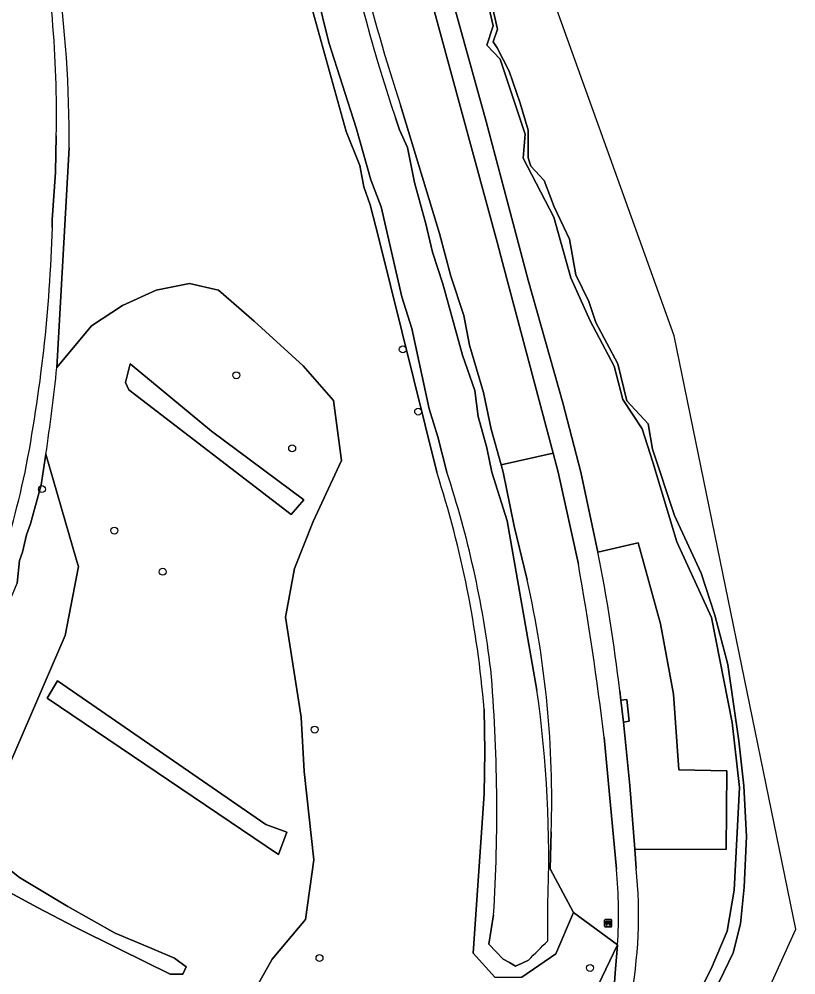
# Model space of a CAD drawing. Extents: x 159817 to 160765, y 380688 to 381638.
# Drawn here: x 160620 to 160729.3, y 381179.2 to 381313.8 of the extents above; entities that cross this region are included whole.
import ezdxf

# ---------------------------------------------------------------- set-up
doc = ezdxf.new("R2010")
doc.units = 0
for name, color, linetype in [('IMGEO_Bank', 7, 'Continuous'), ('IMGEO_Boom', 7, 'Continuous'), ('IMGEO_Gemengd_bos', 7, 'Continuous'), ('IMGEO_Grasland_overig', 7, 'Continuous'), ('IMGEO_Groenvoorziening', 7, 'Continuous'), ('IMGEO_Loofbos', 7, 'Continuous'), ('IMGEO_Oever', 7, 'Continuous'), ('IMGEO_Voetpad_gesloten', 7, 'Continuous'), ('IMGEO_Voetpad_open', 7, 'Continuous'), ('IMGEO_Waterloop', 7, 'Continuous')]:
    doc.layers.add(name, color=color, linetype=linetype)

msp = doc.modelspace()

# ---------------------------------------------------------------- linework, layer by layer
at = {"layer": 'IMGEO_Bank'}
for p, q in [((160702.42, 381186.05), (160702.42, 381186.89)), ((160702.42, 381186.89), (160702.42, 381186.05)), ((160702.49, 381186.97), (160703.33, 381186.97)), ((160703.33, 381186.97), (160702.49, 381186.97)), ((160702.72, 381186.48), (160702.72, 381186.58)), ((160703.06, 381186.59), (160702.77, 381186.59)), ((160702.77, 381186.58), (160702.77, 381186.48)), ((160702.77, 381186.47), (160703.06, 381186.47)), ((160703.06, 381186.48), (160703.06, 381186.58)), ((160703.11, 381186.58), (160703.11, 381186.48)), ((160703.41, 381186.9), (160703.41, 381186.06)), ((160703.41, 381186.06), (160703.41, 381186.9)), ((160703.34, 381185.97), (160702.5, 381185.97)), ((160702.5, 381185.97), (160703.34, 381185.97)), ((160703.11, 381186.37), (160702.72, 381186.37))]:
    msp.add_line(p, q, dxfattribs=at)
for points in [[(160702.66, 381186.37), (160702.52, 381186.37), (160702.63, 381186.47), (160702.72, 381186.47)], [(160702.72, 381186.59), (160702.63, 381186.59), (160702.63, 381186.75), (160703.2, 381186.75), (160703.2, 381186.59), (160703.11, 381186.59)], [(160703.11, 381186.47), (160703.2, 381186.47), (160703.31, 381186.37), (160703.17, 381186.37)], [(160702.71, 381186.36), (160702.71, 381186.15), (160702.67, 381186.15), (160702.67, 381186.36)], [(160703.16, 381186.36), (160703.16, 381186.15), (160703.12, 381186.15), (160703.12, 381186.36)]]:
    msp.add_lwpolyline(points, dxfattribs=at)
for centre, radius, start, end in [((160702.49, 381186.89), 0.0779, 92.4484, 184.2845), ((160702.49, 381186.89), 0.0779, 92.4484, 184.2845), ((160702.72, 381186.58), 0.00671, 2.8957, 87.1043), ((160702.72, 381186.48), 0.00671, 272.8957, 357.1043), ((160702.77, 381186.58), 0.00671, 92.8957, 177.1043), ((160702.77, 381186.48), 0.00671, 182.8957, 267.1043), ((160703.06, 381186.58), 0.00671, 2.8957, 87.1043), ((160703.06, 381186.48), 0.00671, 272.8957, 357.1043), ((160703.11, 381186.58), 0.00671, 92.8957, 177.1043), ((160703.11, 381186.48), 0.00671, 182.8957, 267.1043), ((160703.34, 381186.89), 0.0779, 2.4484, 94.2845), ((160703.34, 381186.89), 0.0779, 2.4484, 94.2845), ((160702.49, 381186.05), 0.0779, 182.4484, 274.2845), ((160702.49, 381186.05), 0.0779, 182.4484, 274.2845), ((160702.66, 381186.36), 0.00671, 2.8957, 87.1043), ((160702.72, 381186.36), 0.00671, 92.8957, 177.1043), ((160703.11, 381186.36), 0.00671, 2.8957, 87.1043), ((160703.17, 381186.36), 0.00671, 92.8957, 177.1043), ((160703.34, 381186.05), 0.0779, 272.4484, 4.2845), ((160703.34, 381186.05), 0.0779, 272.4484, 4.2845)]:
    msp.add_arc(centre, radius, start, end, dxfattribs=at)
at = {"layer": 'IMGEO_Boom'}
for centre in [(160674, 381267.31), (160650.56, 381263.66), (160676.16, 381258.55), (160658.42, 381253.38), (160623.18, 381247.62), (160633.39, 381241.78), (160640.19, 381235.98), (160661.59, 381213.75), (160662.27, 381181.55), (160700.37, 381180.17)]:
    msp.add_circle(centre, 0.489, dxfattribs=at)
at = {"layer": 'IMGEO_Gemengd_bos'}
msp.add_lwpolyline([(160704.55, 381219.22), (160704.71, 381217.87), (160705.55, 381217.98), (160705.89, 381214.93), (160705.07, 381214.81), (160705.98, 381205.86), (160706.68, 381196.89), (160719.51, 381196.83), (160719.64, 381207.93), (160712.87, 381208.06), (160712.1, 381218.72), (160710.28, 381228.66), (160707.16, 381240.05), (160701.48, 381238.76)], dxfattribs=at)
msp.add_arc((160434.96, 381186.92), 271.52, 6.8318, 11.0059, dxfattribs=at)
at = {"layer": 'IMGEO_Grasland_overig'}
for points in [[(160673.68, 381301.7), (160679.16, 381283.61), (160680.77, 381277.63), (160682.61, 381272.1), (160683.38, 381267.88), (160685.38, 381261.21), (160686.45, 381256.07), (160687.83, 381251.03), (160695.16, 381252.7), (160688.05, 381279.54), (160687.27, 381282.42), (160675.82, 381324.56), (160668.2, 381320.92)], [(160661.38, 381243.06), (160665.37, 381251.63), (160664.22, 381260.1), (160659.98, 381264.99), (160653.07, 381271.27), (160648.05, 381275.67), (160643.97, 381276.61), (160639.26, 381275.67), (160634.55, 381273.47), (160630.15, 381270.64), (160625.3, 381264.76)], [(160623.75, 381252.53), (160628.07, 381237.61), (160628.33, 381236.72), (160626.45, 381227), (160618.62, 381208.83)], [(160653.66, 381177.99), (160655.61, 381181.39), (160660.28, 381186.99), (160661.47, 381195.39), (160660.11, 381207.86), (160659.69, 381215.49), (160657.48, 381229.57), (160658.75, 381236.45), (160661.38, 381243.06)], [(160614.37, 381197.38), (160620.02, 381192.92), (160626.85, 381188.81), (160633.51, 381185.08), (160638.65, 381182.91), (160641.83, 381181.56), (160643.48, 381180.33), (160643.02, 381179.31), (160641.23, 381179.27), (160634.11, 381182.83), (160627.79, 381185.97), (160622.57, 381188.68), (160618.67, 381190.8)], [(160703.66, 381176.06), (160703.9, 381179.45), (160704.25, 381183.42), (160701.51, 381177.74)]]:
    msp.add_lwpolyline(points, dxfattribs=at)
for points in [[(160635.43, 381261.61), (160634.94, 381262.62), (160635.61, 381265.27), (160647.07, 381255.77), (160660.05, 381246.12), (160658.26, 381244.05)], [(160623.92, 381218.16), (160625.36, 381220.61), (160654.72, 381200.36), (160657.65, 381199.31), (160656.5, 381196.15)]]:
    msp.add_lwpolyline(points, close=True, dxfattribs=at)
for centre, radius, start, end in [((160902.89, 381377.45), 241.4, 193.5441, 198.2884), ((160320.66, 381297.23), 306.36, 351.6103, 353.916)]:
    msp.add_arc(centre, radius, start, end, dxfattribs=at)
at = {"layer": 'IMGEO_Groenvoorziening'}
for points in [[(160680.2, 381250), (160678.93, 381254.99), (160677.7, 381258.91), (160675.25, 381270.26), (160673.87, 381274.71), (160670.95, 381287.37), (160669.49, 381291.21), (160667.44, 381298.51), (160663.6, 381310.52), (160660.1, 381324.67), (160658.56, 381335.45), (160655.06, 381351.13), (160654.22, 381362.06), (160654.08, 381377.6), (160654.16, 381394.07)], [(160670.64, 381282.92), (160669.42, 381287.68), (160668.5, 381290.21), (160667.96, 381293.21), (160666.02, 381298), (160659.68, 381320.89), (160657.02, 381336.01), (160654.22, 381349.31), (160653.38, 381358.14), (160653.32, 381393.19)], [(160653.32, 381393.19), (160653.38, 381358.14), (160654.22, 381349.31), (160657.02, 381336.01), (160659.68, 381320.89), (160666.02, 381298), (160667.96, 381293.21), (160668.5, 381290.21), (160669.42, 381287.68), (160670.64, 381282.92), (160678.78, 381250)], [(160674.67, 381339.44), (160685.73, 381299.43), (160691.67, 381277.08), (160696.52, 381259.77), (160699.05, 381250), (160701.48, 381238.76), (160707.16, 381240.05), (160710.28, 381228.66), (160712.1, 381218.72), (160712.87, 381208.06), (160719.64, 381207.93), (160719.51, 381196.83), (160706.68, 381196.89), (160706.85, 381194.16)], [(160714.75, 381174.8), (160717.42, 381180.05), (160719.67, 381185.36), (160720.66, 381191.11), (160721.42, 381205.6), (160720.4, 381214.72), (160717.47, 381229.55), (160712.57, 381240.2), (160709.21, 381251.44), (160707.7, 381256.13), (160704.99, 381260.24), (160703.78, 381264.92), (160700.4, 381271.35), (160697.68, 381277.4), (160695.29, 381285.93), (160690.94, 381294.26), (160691.24, 381297.62), (160687.71, 381308.17), (160685.85, 381310.16), (160686.72, 381312.89), (160684.84, 381321.11)], [(160691.51, 381234.84), (160689.68, 381242.39), (160688.11, 381250), (160687.83, 381251.03), (160686.45, 381256.07), (160685.38, 381261.21), (160683.38, 381267.88), (160682.61, 381272.1), (160680.77, 381277.63), (160679.16, 381283.61), (160673.68, 381301.7)], [(160672.96, 381299.93), (160673.54, 381298.22), (160674.64, 381295.74), (160675.63, 381290.83), (160677.24, 381284.99), (160678.17, 381281.01), (160679.62, 381276.55), (160682.39, 381266.5), (160684.15, 381261.52), (160684.61, 381257.83), (160685.84, 381253.46), (160686.53, 381250), (160688.68, 381243.17), (160692.89, 381219.31)], [(160625.21, 381297.38), (160625.1, 381292.26), (160624.61, 381285.55), (160624.65, 381284.48)], [(160627.01, 381295.68), (160625.3, 381264.76), (160630.15, 381270.64), (160634.55, 381273.47), (160639.26, 381275.67), (160643.97, 381276.61), (160648.05, 381275.67), (160653.07, 381271.27), (160659.98, 381264.99), (160664.22, 381260.1), (160665.37, 381251.63), (160661.38, 381243.06), (160658.75, 381236.45), (160657.48, 381229.57), (160659.69, 381215.49), (160660.11, 381207.86), (160661.47, 381195.39), (160660.28, 381186.99), (160655.61, 381181.39), (160653.66, 381177.99)], [(160625.3, 381264.76), (160627.01, 381295.68)], [(160678.78, 381250), (160670.64, 381282.92)], [(160611.08, 381219.52), (160600.79, 381196.56), (160604.53, 381196.28), (160615.15, 381220.31), (160618.35, 381231.09), (160619.72, 381234.39), (160620.02, 381237.56), (160620.46, 381238.73), (160621, 381241.17), (160621.56, 381242.73), (160623.06, 381248.23), (160623.75, 381252.53)], [(160686.98, 381178.85), (160683.93, 381182.27), (160685.46, 381204.67), (160685.55, 381210.66), (160685.44, 381216.63)], [(160685.44, 381216.63), (160685.55, 381210.66), (160685.46, 381204.67), (160683.93, 381182.27), (160686.98, 381178.85), (160690.77, 381178.85), (160695.53, 381182.15), (160698.05, 381187.98), (160694.75, 381194.13), (160694.91, 381199.34)], [(160701.51, 381177.74), (160704.25, 381183.42), (160698.05, 381187.98), (160695.53, 381182.15), (160690.77, 381178.85)], [(160691.69, 381181.27), (160690.79, 381180.85), (160689.88, 381180.43), (160689.01, 381180.92), (160688.13, 381181.41), (160686.11, 381183.51), (160686.78, 381187.64)]]:
    msp.add_lwpolyline(points, dxfattribs=at)
for centre, radius, start, end in [((160905.84, 381377.89), 245.59, 183.3033, 198.5073), ((160467.9, 381300.41), 157.33, 358.8948, 10.9246), ((160458.32, 381296.95), 168.7, 359.5658, 8.236), ((160458.32, 381296.95), 168.7, 359.5658, 8.236), ((160902.89, 381377.45), 241.4, 193.5441, 198.2884), ((160412.46, 381290.63), 212.28, 348.9664, 358.3401), ((160320.66, 381297.23), 306.36, 351.6103, 353.916), ((160449.34, 381287.98), 175.64, 337.0577, 347.5107), ((160539.4, 381204.84), 146.51, 4.6164, 17.9526), ((160539.4, 381204.84), 146.51, 4.6164, 17.9526), ((160545.1, 381205.32), 142.29, 6.8263, 18.299), ((160553.53, 381203.73), 141.44, 358.2227, 12.7084), ((160451.48, 381202.24), 235.76, 356.4495, 4.8654), ((160527.03, 381195.77), 167.52, 357.716, 8.0777), ((160643.52, 381187.57), 63.68, 348.9567, 5.9419), ((160462.37, 381186.54), 232.06, 359.3706, 0.6294), ((160445.95, 381429.65), 349.4, 314.6948, 315.3262)]:
    msp.add_arc(centre, radius, start, end, dxfattribs=at)
at = {"layer": 'IMGEO_Loofbos'}
for points in [[(160660.05, 381246.12), (160647.07, 381255.77), (160635.61, 381265.27), (160634.94, 381262.62), (160635.43, 381261.61), (160658.26, 381244.05)], [(160657.65, 381199.31), (160654.72, 381200.36), (160625.36, 381220.61), (160623.92, 381218.16), (160656.5, 381196.15)]]:
    msp.add_lwpolyline(points, close=True, dxfattribs=at)
for points in [[(160618.62, 381208.83), (160626.45, 381227), (160628.33, 381236.72), (160628.07, 381237.61), (160623.75, 381252.53), (160623.06, 381248.23), (160621.56, 381242.73), (160621, 381241.17), (160620.46, 381238.73), (160620.02, 381237.56), (160619.72, 381234.39)], [(160698.73, 381237.04), (160695.88, 381250), (160695.16, 381252.7), (160687.83, 381251.03), (160688.11, 381250), (160689.68, 381242.39), (160691.51, 381234.84)], [(160704.08, 381194.06), (160702.36, 381212.64)], [(160694.91, 381199.34), (160694.75, 381194.13), (160698.05, 381187.98), (160704.25, 381183.42)], [(160618.67, 381190.8), (160622.57, 381188.68), (160627.79, 381185.97), (160634.11, 381182.83), (160641.23, 381179.27), (160643.02, 381179.31), (160643.48, 381180.33), (160641.83, 381181.56), (160638.65, 381182.91), (160633.51, 381185.08), (160626.85, 381188.81), (160620.02, 381192.92), (160614.37, 381197.38)]]:
    msp.add_lwpolyline(points, dxfattribs=at)
for centre, radius, start, end in [((160218.93, 381153.05), 487.1, 7.0269, 9.929), ((160553.53, 381203.73), 141.44, 358.2227, 12.7084), ((160634.36, 381187.63), 70.02, 356.551, 5.2686)]:
    msp.add_arc(centre, radius, start, end, dxfattribs=at)
at = {"layer": 'IMGEO_Oever'}
for points in [[(160684.84, 381321.11), (160686.72, 381312.89), (160685.85, 381310.16), (160687.71, 381308.17), (160691.24, 381297.62), (160690.94, 381294.26), (160695.29, 381285.93), (160697.68, 381277.4), (160700.4, 381271.35), (160703.78, 381264.92), (160704.99, 381260.24), (160707.7, 381256.13), (160709.21, 381251.44), (160712.57, 381240.2), (160717.47, 381229.55), (160720.4, 381214.72), (160721.42, 381205.6), (160720.66, 381191.11), (160719.67, 381185.36), (160717.42, 381180.05), (160714.75, 381174.8)], [(160717.88, 381176.83), (160720.51, 381182.3), (160721.54, 381186.39), (160722.08, 381191.56), (160722.39, 381198.69), (160722.04, 381205.82), (160721.3, 381212.16), (160719.76, 381222.93), (160717.94, 381229.84), (160716.01, 381235.76), (160712.26, 381243.89), (160709.16, 381253.25), (160708.55, 381256.84), (160705.55, 381260.07), (160704.29, 381265.28), (160701.16, 381271.1), (160700.2, 381274.06), (160698.37, 381277.81), (160697.47, 381282.81), (160695.31, 381287.41), (160693.92, 381291.11), (160692.04, 381293.11), (160691.67, 381294.27), (160691.67, 381298.2), (160690.54, 381301.97), (160688.96, 381306.52), (160687.31, 381309.78), (160686.72, 381310.62), (160687.34, 381312.4), (160685.83, 381319.02)]]:
    msp.add_lwpolyline(points, dxfattribs=at)
at = {"layer": 'IMGEO_Voetpad_gesloten'}
for points in [[(160701.48, 381238.76), (160699.05, 381250), (160696.52, 381259.77), (160691.67, 381277.08), (160685.73, 381299.43), (160674.67, 381339.44)], [(160672.83, 381335.49), (160675.82, 381324.56), (160687.27, 381282.42), (160688.05, 381279.54), (160695.16, 381252.7), (160695.88, 381250), (160698.73, 381237.04)], [(160706.85, 381194.16), (160706.68, 381196.89), (160705.98, 381205.86), (160705.07, 381214.81), (160704.71, 381217.87), (160704.55, 381219.22)], [(160702.36, 381212.64), (160704.08, 381194.06)], [(160704.25, 381183.42), (160703.9, 381179.45), (160703.66, 381176.06), (160706.01, 381175.38)]]:
    msp.add_lwpolyline(points, dxfattribs=at)
for centre, radius, start, end in [((160434.96, 381186.92), 271.52, 6.8318, 11.0059), ((160218.93, 381153.05), 487.1, 7.0269, 9.929), ((160634.36, 381187.63), 70.02, 356.551, 5.2686), ((160643.52, 381187.57), 63.68, 348.9567, 5.9419)]:
    msp.add_arc(centre, radius, start, end, dxfattribs=at)
at = {"layer": 'IMGEO_Voetpad_open'}
msp.add_lwpolyline([(160704.71, 381217.87), (160705.07, 381214.81), (160705.89, 381214.93), (160705.55, 381217.98)], close=True, dxfattribs=at)
at = {"layer": 'IMGEO_Waterloop'}
for points in [[(160654.16, 381394.07), (160654.08, 381377.6), (160654.22, 381362.06), (160655.06, 381351.13), (160658.56, 381335.45), (160660.1, 381324.67), (160663.6, 381310.52), (160667.44, 381298.51), (160669.49, 381291.21), (160670.95, 381287.37), (160673.87, 381274.71), (160675.25, 381270.26), (160677.7, 381258.91), (160678.93, 381254.99), (160680.2, 381250)], [(160719.62, 381164.1), (160729.35, 381185.62), (160712.23, 381269.22), (160685.85, 381342.65)], [(160685.83, 381319.02), (160687.34, 381312.4), (160686.72, 381310.62), (160687.31, 381309.78), (160688.96, 381306.52), (160690.54, 381301.97), (160691.67, 381298.2), (160691.67, 381294.27), (160692.04, 381293.11), (160693.92, 381291.11), (160695.31, 381287.41), (160697.47, 381282.81), (160698.37, 381277.81), (160700.2, 381274.06), (160701.16, 381271.1), (160704.29, 381265.28), (160705.55, 381260.07), (160708.55, 381256.84), (160709.16, 381253.25), (160712.26, 381243.89), (160716.01, 381235.76), (160717.94, 381229.84), (160719.76, 381222.93), (160721.3, 381212.16), (160722.04, 381205.82), (160722.39, 381198.69), (160722.08, 381191.56), (160721.54, 381186.39), (160720.51, 381182.3), (160717.88, 381176.83)], [(160692.89, 381219.31), (160688.68, 381243.17), (160686.53, 381250), (160685.84, 381253.46), (160684.61, 381257.83), (160684.15, 381261.52), (160682.39, 381266.5), (160679.62, 381276.55), (160678.17, 381281.01), (160677.24, 381284.99), (160675.63, 381290.83), (160674.64, 381295.74), (160673.54, 381298.22), (160672.96, 381299.93)], [(160624.65, 381284.48), (160624.61, 381285.55), (160625.1, 381292.26), (160625.21, 381297.38)], [(160686.78, 381187.64), (160686.11, 381183.51), (160688.13, 381181.41), (160689.01, 381180.92), (160689.88, 381180.43), (160690.79, 381180.85), (160691.69, 381181.27)]]:
    msp.add_lwpolyline(points, dxfattribs=at)
for centre, radius, start, end in [((160905.84, 381377.89), 245.59, 183.3033, 198.5073), ((160467.9, 381300.41), 157.33, 358.8948, 10.9246), ((160412.46, 381290.63), 212.28, 348.9664, 358.3401), ((160449.34, 381287.98), 175.64, 337.0577, 347.5107), ((160545.1, 381205.32), 142.29, 6.8263, 18.299), ((160451.48, 381202.24), 235.76, 356.4495, 4.8654), ((160527.03, 381195.77), 167.52, 357.716, 8.0777), ((160462.37, 381186.54), 232.06, 359.3706, 0.6294), ((160445.95, 381429.65), 349.4, 314.6948, 315.3262)]:
    msp.add_arc(centre, radius, start, end, dxfattribs=at)

doc.saveas('drawing.dxf')
